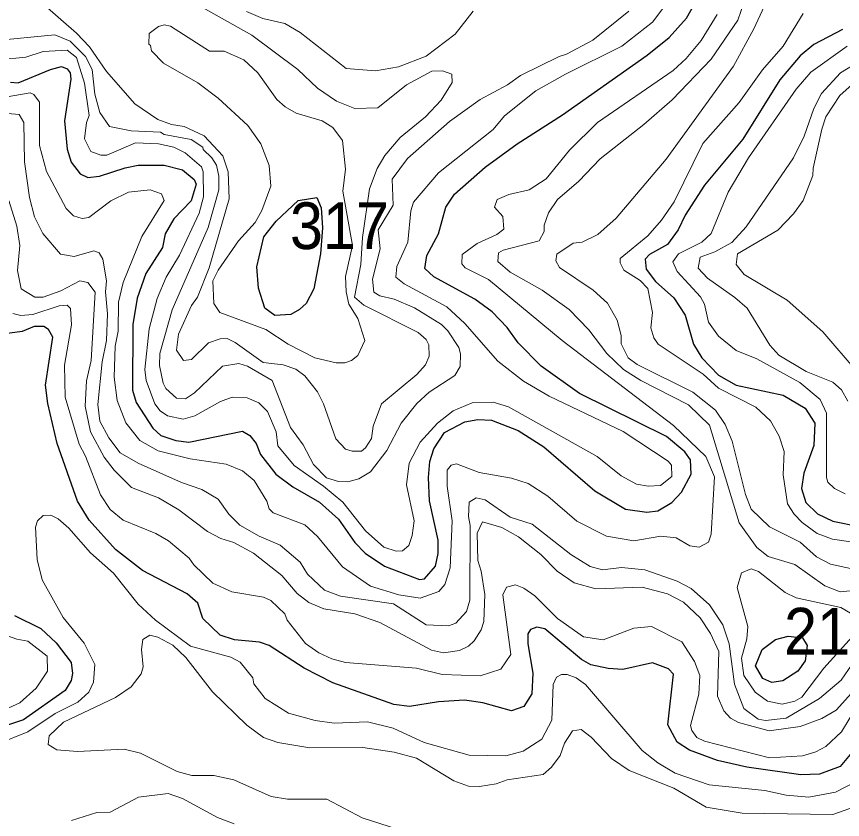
# Model space of a CAD drawing. Extents: x 673.6 to 698.9, y 7012 to 7040.1.
# Drawn here: x 689.263 to 690.677, y 7015.254 to 7016.629 of the extents above; entities that cross this region are included whole.
import ezdxf

# ---------------------------------------------------------------- set-up
doc = ezdxf.new("R2010")
doc.units = 0
doc.header["$LTSCALE"] = 0.032
doc.layers.add('1', color=7, linetype='Continuous', lineweight=25)
doc.layers.add('2', color=7, linetype='Continuous', lineweight=13)
doc.layers.add('21', color=7, linetype='Continuous')

msp = doc.modelspace()

# ---------------------------------------------------------------- linework, layer by layer
at = {"layer": '1'}
for points in [[(689.5666, 7016.35), (689.5703, 7016.3416), (689.5616, 7016.3133), (689.532, 7016.2824), (689.5172, 7016.257), (689.5126, 7016.2334), (689.4839, 7016.189), (689.4693, 7016.1469), (689.4619, 7016.1018), (689.4611, 7015.9888), (689.4675, 7015.9678), (689.4962, 7015.9242), (689.5097, 7015.9112), (689.5351, 7015.9028), (689.5576, 7015.9001), (689.6492, 7015.9188), (689.6622, 7015.9113), (689.6731, 7015.898), (689.6801, 7015.8787), (689.7066, 7015.8453), (689.7359, 7015.8234), (689.7815, 7015.7972), (689.8141, 7015.768), (689.8417, 7015.7283), (689.8597, 7015.71), (689.8928, 7015.6879), (689.9524, 7015.6651), (689.961, 7015.666), (689.9801, 7015.6877), (689.9845, 7015.7095), (689.9845, 7015.7324), (689.9697, 7015.7997), (689.968, 7015.8396), (689.9705, 7015.8667), (689.9772, 7015.8885), (689.9953, 7015.9164), (690.0301, 7015.9346), (690.0527, 7015.9386), (690.0761, 7015.9377), (690.1214, 7015.9199), (690.1653, 7015.8918), (690.2529, 7015.8164), (690.3051, 7015.785), (690.3416, 7015.7801), (690.3607, 7015.7827), (690.3847, 7015.7965), (690.4011, 7015.8146), (690.4175, 7015.8453), (690.4168, 7015.8697), (690.4071, 7015.8834), (690.3756, 7015.9098), (690.2266, 7015.9832), (690.161, 7016.0301), (690.1215, 7016.0703), (690.1028, 7016.0964), (690.077, 7016.123), (690.0471, 7016.1451), (689.9769, 7016.183), (689.9614, 7016.1977), (689.9649, 7016.2197), (689.9853, 7016.2566), (689.9978, 7016.3027), (690.0123, 7016.3247), (690.0652, 7016.3712), (690.1198, 7016.4109), (690.1973, 7016.4604), (690.3423, 7016.563), (690.3801, 7016.593), (690.41, 7016.6262), (690.435, 7016.6712)], [(690.677, 7016.6066), (690.6276, 7016.581), (690.6044, 7016.5618), (690.5698, 7016.5204), (690.5061, 7016.419), (690.4406, 7016.3402), (690.4074, 7016.2888), (690.3956, 7016.2636), (690.3773, 7016.2387), (690.3465, 7016.2214), (690.3388, 7016.2135), (690.3407, 7016.196), (690.3569, 7016.1752), (690.388, 7016.1473), (690.4074, 7016.1173), (690.4216, 7016.068), (690.4362, 7016.0444), (690.4647, 7016.0147), (690.4949, 7015.9979), (690.5754, 7015.9805), (690.6129, 7015.9581), (690.6294, 7015.9323), (690.6276, 7015.8942), (690.6109, 7015.8467), (690.6068, 7015.8208), (690.6142, 7015.7966), (690.6338, 7015.7774), (690.6601, 7015.765), (690.7054, 7015.7558)], [(689.2523, 7016.5168), (689.2651, 7016.5156), (689.3205, 7016.5385), (689.3394, 7016.5433), (689.349, 7016.5394), (689.3541, 7016.5327), (689.3557, 7016.5219), (689.3445, 7016.4501), (689.3493, 7016.4017), (689.3561, 7016.3796), (689.3716, 7016.3594), (689.3847, 7016.353), (689.4044, 7016.3555)], [(689.4044, 7016.3555), (689.4483, 7016.3701), (689.4709, 7016.3741), (689.5153, 7016.3741), (689.5467, 7016.3662), (689.5666, 7016.35)], [(689.3124, 7015.9977), (689.3245, 7016.0799), (689.3174, 7016.0928), (689.3094, 7016.098), (689.293, 7016.098), (689.272, 7016.0894)], [(689.272, 7016.0894), (689.2335, 7016.0842)], [(690.7042, 7015.382), (690.6727, 7015.3447), (690.6374, 7015.3313), (690.6055, 7015.3304), (690.5133, 7015.3437), (690.4627, 7015.3546), (690.4147, 7015.3723), (690.3938, 7015.3865), (690.378, 7015.4158), (690.3877, 7015.5026), (690.3791, 7015.5119), (690.3518, 7015.5219), (690.3005, 7015.5106), (690.2758, 7015.5122), (690.2462, 7015.5186), (690.2299, 7015.528), (690.1673, 7015.5803), (690.1535, 7015.5833), (690.1424, 7015.5794), (690.1383, 7015.5717), (690.1383, 7015.5545), (690.1464, 7015.5043), (690.145, 7015.4688), (690.1312, 7015.4471), (690.1102, 7015.44), (690.0612, 7015.4534), (690.0296, 7015.458), (689.9853, 7015.4554), (689.9354, 7015.4473), (689.9088, 7015.4508), (689.8042, 7015.4877), (689.7551, 7015.5127), (689.6952, 7015.5516), (689.6788, 7015.5573), (689.6357, 7015.5614), (689.611, 7015.5696), (689.5816, 7015.5978), (689.5729, 7015.6244), (689.5547, 7015.6403), (689.4783, 7015.6804), (689.4322, 7015.716), (689.3871, 7015.7662), (689.3669, 7015.799), (689.3323, 7015.8975), (689.3163, 7015.9663), (689.3124, 7015.9977)], [(689.2589, 7015.6033), (689.3042, 7015.581), (689.3303, 7015.5565), (689.356, 7015.5227), (689.3581, 7015.504), (689.356, 7015.4918), (689.3456, 7015.4748), (689.2747, 7015.4245), (689.2067, 7015.4022)]]:
    msp.add_lwpolyline(points, dxfattribs=at)
for points in [[(689.7765, 7016.3188), (689.7844, 7016.3014), (689.7865, 7016.2668), (689.7831, 7016.2225), (689.7715, 7016.1627), (689.7586, 7016.1377), (689.7473, 7016.1271), (689.7321, 7016.1187), (689.7049, 7016.1172), (689.6877, 7016.1297), (689.6767, 7016.1639), (689.6739, 7016.2004), (689.6858, 7016.2515), (689.7071, 7016.2783), (689.7448, 7016.3138)], [(690.5391, 7015.5448), (690.562, 7015.5621), (690.5841, 7015.5678), (690.6085, 7015.5648), (690.6166, 7015.5517), (690.6129, 7015.5254), (690.6004, 7015.5081), (690.5746, 7015.4912), (690.5559, 7015.4885), (690.5404, 7015.4955), (690.528, 7015.5167)]]:
    msp.add_lwpolyline(points, close=True, dxfattribs=at)
at = {"layer": '2'}
for points in [[(690.5747, 7016.7156), (690.5251, 7016.608), (690.4905, 7016.544), (690.3749, 7016.3844), (690.2892, 7016.2835), (690.2578, 7016.2557), (690.2312, 7016.2428), (690.2159, 7016.2408), (690.1877, 7016.222), (690.186, 7016.2107), (690.1922, 7016.1994), (690.2502, 7016.1603), (690.2743, 7016.1378), (690.2909, 7016.1091), (690.2976, 7016.0824), (690.2979, 7016.0686), (690.31, 7016.0447), (690.3251, 7016.033), (690.4206, 7015.9857), (690.4595, 7015.9551), (690.4761, 7015.9301), (690.4881, 7015.902), (690.511, 7015.8104), (690.5203, 7015.7853), (690.5519, 7015.7552), (690.6043, 7015.7287)], [(689.3027, 7016.6551), (689.3654, 7016.6004), (689.3874, 7016.5769), (689.4164, 7016.5346), (689.4649, 7016.4797), (689.5042, 7016.4528), (689.5277, 7016.4443), (689.5498, 7016.4407), (689.584, 7016.4245), (689.6155, 7016.3906), (689.6247, 7016.3632), (689.6269, 7016.3168), (689.5924, 7016.1988), (689.5722, 7016.1485), (689.5624, 7016.134), (689.54, 7016.0852), (689.5367, 7016.0573), (689.5487, 7016.0399), (689.5619, 7016.0418), (689.5914, 7016.07), (689.6111, 7016.0772), (689.6233, 7016.0775), (689.637, 7016.0709), (689.6847, 7016.0365), (689.7191, 7016.0323), (689.741, 7016.025), (689.7564, 7016.0135), (689.7777, 7015.9864), (689.7881, 7015.9657), (689.8095, 7015.9056), (689.8259, 7015.8883), (689.8374, 7015.8845), (689.8533, 7015.8848), (689.8603, 7015.8902), (689.8702, 7015.9062), (689.8731, 7015.9275), (689.8877, 7015.9657), (689.9482, 7016.0157), (689.9627, 7016.0322), (689.969, 7016.0474), (689.9686, 7016.0665), (689.9637, 7016.0759), (689.95, 7016.0881), (689.857, 7016.1347), (689.841, 7016.1485), (689.8522, 7016.2042), (689.855, 7016.2507), (689.8667, 7016.3339), (689.8803, 7016.3687), (689.8933, 7016.3909), (689.9196, 7016.4218), (689.9626, 7016.4574), (689.9894, 7016.4859), (690.0083, 7016.5159), (690.008, 7016.5304), (689.9919, 7016.536), (689.9739, 7016.5351), (689.9304, 7016.5121), (689.8813, 7016.4728), (689.8417, 7016.4713), (689.8102, 7016.4839), (689.7777, 7016.5063), (689.744, 7016.5383), (689.6655, 7016.5972), (689.5444, 7016.6653)], [(689.7072, 7015.9175), (689.7101, 7015.8937), (689.7378, 7015.8601), (689.7883, 7015.8245), (689.821, 7015.7973), (689.8601, 7015.7483), (689.8912, 7015.7202), (689.9127, 7015.7136), (689.9237, 7015.714), (689.934, 7015.7231), (689.94, 7015.7403), (689.9436, 7015.7652), (689.9304, 7015.8271), (689.935, 7015.8638), (689.9537, 7015.8999), (689.9834, 7015.9327), (690.0103, 7015.9538), (690.0429, 7015.9674), (690.0787, 7015.9683), (690.1049, 7015.9603), (690.2567, 7015.8752), (690.2976, 7015.8424), (690.324, 7015.8283), (690.3442, 7015.8245), (690.3655, 7015.8256), (690.3845, 7015.8414), (690.3839, 7015.8605), (690.3781, 7015.8672), (690.3014, 7015.9183), (690.1748, 7015.9786), (690.1307, 7016.0042), (690.0867, 7016.0385), (690.0303, 7016.1033), (689.9993, 7016.1317), (689.9261, 7016.1714), (689.9123, 7016.1825), (689.9139, 7016.2008), (689.9328, 7016.2423), (689.9378, 7016.2961), (689.9423, 7016.3108), (689.9851, 7016.3615), (690.0788, 7016.4356), (690.0982, 7016.459), (690.1516, 7016.5017), (690.2026, 7016.5305), (690.299, 7016.5782), (690.3515, 7016.6195), (690.394, 7016.6756)], [(690.7405, 7015.6503), (690.6729, 7015.6438), (690.6465, 7015.654), (690.5952, 7015.6904), (690.5495, 7015.7043), (690.5302, 7015.7195), (690.4998, 7015.762), (690.4489, 7015.9293), (690.413, 7015.9642), (690.3318, 7016.0054), (690.302, 7016.0246), (690.2732, 7016.0521), (690.2423, 7016.0926), (690.2091, 7016.1274), (690.1627, 7016.1601), (690.108, 7016.1912), (690.0866, 7016.2094), (690.0881, 7016.224), (690.0958, 7016.2288), (690.1575, 7016.2449), (690.1658, 7016.2609), (690.1663, 7016.2716), (690.1735, 7016.2929), (690.1889, 7016.3156), (690.2251, 7016.3469), (690.262, 7016.3854), (690.3368, 7016.4438), (690.3853, 7016.4865), (690.4522, 7016.5559), (690.4977, 7016.6225), (690.5079, 7016.6524)], [(690.0446, 7016.6379), (690.0136, 7016.5987), (689.9637, 7016.5613), (689.9167, 7016.5427), (689.8772, 7016.5359), (689.8271, 7016.5399), (689.7481, 7016.6015), (689.7219, 7016.6168), (689.684, 7016.6256), (689.6563, 7016.6373)], [(690.0131, 7016.0142), (690.0223, 7016.0298), (690.023, 7016.0514), (690.0198, 7016.0624), (690.001, 7016.0907), (689.9904, 7016.1013), (689.9442, 7016.1301), (689.9089, 7016.1447), (689.8849, 7016.1508), (689.8742, 7016.1571), (689.8719, 7016.179), (689.8851, 7016.2313), (689.882, 7016.2637), (689.9072, 7016.306), (689.906, 7016.3506), (689.9321, 7016.386), (690.0039, 7016.4489), (690.0567, 7016.4871), (690.1034, 7016.5121), (690.1254, 7016.528), (690.1916, 7016.5607), (690.2042, 7016.5642), (690.2494, 7016.5886), (690.3109, 7016.6382)], [(690.4624, 7016.6325), (690.4346, 7016.5876), (690.409, 7016.5572), (690.3869, 7016.5365), (690.2574, 7016.4473), (690.2092, 7016.4), (690.1696, 7016.3507), (690.1403, 7016.3321), (690.1056, 7016.3241), (690.0855, 7016.3158), (690.0807, 7016.3022), (690.0955, 7016.2866), (690.097, 7016.2649), (690.085, 7016.2555), (690.0512, 7016.2402), (690.0256, 7016.2214), (690.0249, 7016.2052), (690.0307, 7016.1985), (690.0708, 7016.1786), (690.1968, 7016.0739), (690.3877, 7015.9283), (690.4427, 7015.8756), (690.4578, 7015.8408)], [(690.7772, 7015.7168), (690.66, 7015.7338), (690.6333, 7015.7438), (690.6076, 7015.7625), (690.5939, 7015.7766), (690.5827, 7015.7943), (690.5754, 7015.8438), (690.5769, 7015.884), (690.5687, 7015.9102), (690.5538, 7015.9365), (690.5286, 7015.9597), (690.4644, 7015.9926), (690.4384, 7016.0165), (690.3615, 7016.0679), (690.3538, 7016.0786), (690.3486, 7016.0956), (690.3517, 7016.1223), (690.3436, 7016.1634), (690.3304, 7016.1769), (690.3026, 7016.1943), (690.296, 7016.2072), (690.296, 7016.2144), (690.3437, 7016.2536), (690.3668, 7016.2801), (690.3884, 7016.3116), (690.4379, 7016.4115), (690.4997, 7016.4819), (690.54, 7016.5377), (690.5751, 7016.5784), (690.6095, 7016.6339)], [(689.222, 7016.5871), (689.3279, 7016.5977), (689.3545, 7016.5868), (689.3807, 7016.5604), (689.392, 7016.5381), (689.3967, 7016.4962), (689.405, 7016.4645), (689.4215, 7016.4406), (689.4587, 7016.4334), (689.5091, 7016.4308), (689.5155, 7016.4268), (689.5616, 7016.4184), (689.5817, 7016.4052), (689.5822, 7016.401), (689.5969, 7016.3871), (689.6051, 7016.3743), (689.609, 7016.3557), (689.609, 7016.3319), (689.5908, 7016.2678), (689.5292, 7016.1265), (689.508, 7016.0516), (689.5072, 7016.0312), (689.5134, 7016.0011), (689.5183, 7015.9919), (689.5363, 7015.9756), (689.552, 7015.974), (689.5671, 7015.9845), (689.6152, 7016.03), (689.6429, 7016.0349), (689.658, 7016.0299), (689.7003, 7016.0055), (689.7314, 7015.925), (689.7532, 7015.8953), (689.7711, 7015.862), (689.7935, 7015.8391), (689.8141, 7015.8327), (689.8297, 7015.8323), (689.8486, 7015.8374), (689.8686, 7015.8491)], [(689.2314, 7016.555), (689.2786, 7016.5591), (689.3082, 7016.5689), (689.3492, 7016.5712), (689.3652, 7016.5586), (689.3789, 7016.5147), (689.3871, 7016.4592), (689.3823, 7016.4477), (689.379, 7016.4197), (689.3898, 7016.398), (689.4068, 7016.3915), (689.4173, 7016.3915), (689.466, 7016.4128), (689.5057, 7016.4111), (689.5317, 7016.4054), (689.5511, 7016.3957), (689.5791, 7016.3718), (689.5819, 7016.3632), (689.5824, 7016.3199), (689.5753, 7016.2923), (689.5414, 7016.2203), (689.5185, 7016.1823), (689.5036, 7016.1459), (689.4899, 7016.0942), (689.4825, 7016.0246), (689.4845, 7016.0057), (689.4994, 7015.9655), (689.5087, 7015.9535), (689.5211, 7015.9449), (689.5479, 7015.9395), (689.5679, 7015.9452), (689.6117, 7015.9695)], [(690.6814, 7015.8114), (690.6631, 7015.8207), (690.6518, 7015.8314), (690.6495, 7015.8394), (690.6492, 7015.9497), (690.6384, 7015.9733), (690.6038, 7016.0021), (690.5301, 7016.0426), (690.4947, 7016.0572), (690.4647, 7016.0815), (690.4472, 7016.1058), (690.4407, 7016.1364), (690.4336, 7016.1491), (690.3937, 7016.1921), (690.3865, 7016.2087), (690.3963, 7016.2228), (690.4362, 7016.2426), (690.4518, 7016.2573), (690.4812, 7016.3281), (690.5159, 7016.3872), (690.5973, 7016.5045), (690.6226, 7016.5338), (690.6847, 7016.5779)], [(690.6858, 7015.9701), (690.6752, 7015.9894), (690.6605, 7016.0029), (690.6147, 7016.0208), (690.5677, 7016.0491), (690.5525, 7016.0662), (690.5135, 7016.1295), (690.4926, 7016.148), (690.4457, 7016.181), (690.4295, 7016.1978), (690.4334, 7016.2171), (690.4582, 7016.226), (690.4872, 7016.2421), (690.5119, 7016.269), (690.593, 7016.3872), (690.6114, 7016.424), (690.6278, 7016.4716), (690.6408, 7016.4973), (690.6735, 7016.5327), (690.697, 7016.5467)], [(690.7039, 7016.5214), (690.6721, 7016.4938), (690.6485, 7016.457), (690.6412, 7016.4362), (690.6265, 7016.3692), (690.6262, 7016.3566), (690.6097, 7016.3139), (690.5932, 7016.291), (690.5664, 7016.2633), (690.4968, 7016.2228), (690.4949, 7016.2045), (690.5084, 7016.1872), (690.5822, 7016.143), (690.643, 7016.0888), (690.7017, 7016.0203)], [(690.3918, 7015.7362), (690.3659, 7015.7389), (690.3195, 7015.7308), (690.2725, 7015.7392), (690.2222, 7015.7649), (690.1721, 7015.8077), (690.1385, 7015.8292), (690.1102, 7015.8383), (690.0547, 7015.8482), (690.0159, 7015.8628), (690.0068, 7015.8604), (690.0002, 7015.852), (690.0002, 7015.8245), (690.0083, 7015.7653), (690.005, 7015.6848), (689.9962, 7015.6562), (689.9859, 7015.6444), (689.9536, 7015.633), (689.9174, 7015.6385), (689.8689, 7015.6536), (689.8209, 7015.6863), (689.778, 7015.7384), (689.7562, 7015.7586), (689.7021, 7015.7789), (689.6954, 7015.7856), (689.691, 7015.7989), (689.6696, 7015.8342), (689.6497, 7015.8509), (689.6215, 7015.8624), (689.5598, 7015.8715), (689.505, 7015.885), (689.4739, 7015.903), (689.4496, 7015.933), (689.4347, 7015.9711), (689.4299, 7016.0115), (689.4316, 7016.0647), (689.4364, 7016.0899), (689.4372, 7016.1397), (689.4449, 7016.1735), (689.4771, 7016.2523), (689.5153, 7016.3139), (689.5107, 7016.3252), (689.4913, 7016.3322), (689.4542, 7016.328), (689.4242, 7016.3133), (689.3864, 7016.285), (689.375, 7016.2831), (689.3603, 7016.2875), (689.3473, 7016.3), (689.3139, 7016.3638), (689.3017, 7016.4082), (689.3016, 7016.4823), (689.292, 7016.4953), (689.2856, 7016.4982), (689.2293, 7016.4884)], [(689.2474, 7016.463), (689.2673, 7016.461), (689.2752, 7016.4473), (689.2762, 7016.38), (689.2845, 7016.3188)], [(690.7025, 7015.4816), (690.666, 7015.4409), (690.6414, 7015.4269), (690.6041, 7015.413), (690.5511, 7015.4054), (690.4989, 7015.4198), (690.4853, 7015.4272), (690.4734, 7015.4402), (690.4627, 7015.465), (690.4649, 7015.5415), (690.4506, 7015.5726), (690.4332, 7015.5992), (690.4047, 7015.6261), (690.3773, 7015.6403), (690.3338, 7015.6518), (690.2546, 7015.6486), (690.2174, 7015.6592), (690.1882, 7015.6789), (690.1602, 7015.7079), (690.122, 7015.7379), (690.0938, 7015.7537), (690.0605, 7015.7636), (690.0512, 7015.7439), (690.0527, 7015.6973), (690.0584, 7015.6793), (690.0642, 7015.639), (690.0626, 7015.5928), (690.058, 7015.5785), (690.0459, 7015.5596), (690.0365, 7015.5509), (690.0208, 7015.543), (689.9936, 7015.5393), (689.9731, 7015.5436), (689.8844, 7015.5913), (689.842, 7015.6059), (689.7885, 7015.6148), (689.7633, 7015.6257), (689.7429, 7015.6411), (689.7167, 7015.6715), (689.6682, 7015.7098), (689.6347, 7015.7281), (689.6121, 7015.735), (689.5897, 7015.7473), (689.5405, 7015.7841), (689.5058, 7015.8045), (689.4595, 7015.8223), (689.4296, 7015.8518), (689.4126, 7015.8745), (689.3892, 7015.9175), (689.3798, 7015.9614), (689.3823, 7016.0049), (689.3904, 7016.0401), (689.3969, 7016.1569), (689.3846, 7016.1735), (689.3708, 7016.1762), (689.3382, 7016.159), (689.3079, 7016.1482), (689.2939, 7016.1484), (689.2704, 7016.1625), (689.2639, 7016.1939), (689.268, 7016.2366), (689.263, 7016.2698), (689.2494, 7016.3139)], [(689.2845, 7016.3188), (689.2932, 7016.2858), (689.3076, 7016.2576), (689.3379, 7016.2222), (689.3614, 7016.2181), (689.395, 7016.2279)], [(689.395, 7016.2279), (689.4043, 7016.2244), (689.4101, 7016.2135), (689.4166, 7016.1765), (689.4151, 7016.1577), (689.4183, 7016.1199), (689.4167, 7016.0739), (689.4093, 7016.0378), (689.402, 7015.9646), (689.4053, 7015.936), (689.4204, 7015.9076), (689.44, 7015.8816), (689.4706, 7015.864), (689.5452, 7015.8309), (689.58, 7015.8191), (689.6078, 7015.8024), (689.6258, 7015.7768), (689.6448, 7015.7579), (689.6779, 7015.7389), (689.7139, 7015.7235), (689.7484, 7015.6947), (689.7608, 7015.6741), (689.7896, 7015.6466), (689.8174, 7015.6363), (689.9081, 7015.623), (689.9641, 7015.5874), (690.002, 7015.5853), (690.0146, 7015.5902), (690.0328, 7015.6098), (690.0387, 7015.6292), (690.0393, 7015.7573), (690.0363, 7015.7727), (690.0378, 7015.797), (690.0495, 7015.8044), (690.065, 7015.8011), (690.1079, 7015.7714), (690.1456, 7015.7594), (690.2116, 7015.7077), (690.2447, 7015.6873), (690.2657, 7015.6815), (690.2985, 7015.6855), (690.3384, 7015.6815), (690.394, 7015.662), (690.4179, 7015.6492), (690.4494, 7015.6217), (690.4721, 7015.5871), (690.4826, 7015.5546), (690.492, 7015.4856), (690.5082, 7015.4439), (690.5322, 7015.4254), (690.545, 7015.4235), (690.5804, 7015.4275), (690.6376, 7015.4609), (690.6744, 7015.4923), (690.6935, 7015.5196)], [(689.2903, 7016.1187), (689.3354, 7016.1333), (689.3491, 7016.1349), (689.3549, 7016.1291), (689.3566, 7016.1012), (689.3445, 7016.0319)], [(689.2562, 7016.1201), (689.2699, 7016.1169), (689.2903, 7016.1187)], [(689.3445, 7016.0319), (689.3458, 7015.9768), (689.37, 7015.8964), (689.3808, 7015.8763), (689.4061, 7015.8097), (689.4227, 7015.7848), (689.4453, 7015.7665), (689.5009, 7015.7438), (689.5229, 7015.7312), (689.558, 7015.7011), (689.566, 7015.6898), (689.5989, 7015.6586), (689.6313, 7015.6439), (689.6855, 7015.6347), (689.698, 7015.6286), (689.7222, 7015.6058), (689.7262, 7015.5954), (689.7573, 7015.5552), (689.7804, 7015.5391), (689.8026, 7015.5288), (689.8256, 7015.5229), (689.9472, 7015.513), (689.9915, 7015.5021), (690.0564, 7015.4999), (690.0919, 7015.5113), (690.1087, 7015.5365), (690.0955, 7015.6387), (690.1014, 7015.6517), (690.1171, 7015.6558), (690.1313, 7015.6502), (690.15, 7015.6368), (690.189, 7015.5979), (690.2332, 7015.5666), (690.2671, 7015.5616), (690.3194, 7015.5812), (690.3498, 7015.5844), (690.4016, 7015.5582), (690.4237, 7015.5244), (690.4324, 7015.5006), (690.4308, 7015.4682), (690.4168, 7015.4148), (690.4187, 7015.4063), (690.4276, 7015.3945), (690.4403, 7015.3879), (690.552, 7015.3594), (690.6084, 7015.3627), (690.6314, 7015.3699), (690.6485, 7015.3791), (690.675, 7015.4039), (690.7015, 7015.4474)], [(689.8686, 7015.8491), (689.8964, 7015.8857), (689.9212, 7015.9328), (689.9478, 7015.966), (689.9692, 7015.9857), (690.0131, 7016.0142)], [(689.6117, 7015.9695), (689.632, 7015.9772), (689.6577, 7015.9758), (689.6777, 7015.9676), (689.6921, 7015.9524), (689.7072, 7015.9175)], [(690.4578, 7015.8408), (690.4521, 7015.7422), (690.4473, 7015.7286), (690.4312, 7015.7201), (690.4156, 7015.7227), (690.3918, 7015.7362)], [(689.3945, 7015.4892), (689.3967, 7015.5194), (689.3784, 7015.5559), (689.3424, 7015.5999), (689.3063, 7015.6642), (689.2976, 7015.6992), (689.2951, 7015.7543), (689.2986, 7015.7652), (689.3083, 7015.7744), (689.3213, 7015.7751), (689.3337, 7015.7687), (689.3521, 7015.7527), (689.3894, 7015.7103), (689.4287, 7015.6759), (689.471, 7015.6225), (689.5007, 7015.5951), (689.5606, 7015.5509), (689.6294, 7015.5316), (689.6457, 7015.5232), (689.6671, 7015.4966), (689.6689, 7015.4862), (689.6881, 7015.461), (689.7284, 7015.4361), (689.774, 7015.4233), (689.8066, 7015.4188), (689.8637, 7015.4209), (689.9075, 7015.4105), (689.9606, 7015.3854), (690.0375, 7015.3641), (690.1001, 7015.3626), (690.13, 7015.3708), (690.1619, 7015.3914), (690.1793, 7015.4238), (690.1812, 7015.4849), (690.1874, 7015.4978), (690.1957, 7015.5022), (690.2052, 7015.5023), (690.2209, 7015.4963), (690.2367, 7015.4849), (690.334, 7015.3722), (690.3607, 7015.3509), (690.3901, 7015.3332), (690.4483, 7015.3133), (690.5441, 7015.3034), (690.5802, 7015.2957), (690.6194, 7015.292), (690.6648, 7015.3004), (690.7012, 7015.3197)], [(690.6043, 7015.7287), (690.6325, 7015.7036), (690.6562, 7015.6909), (690.7772, 7015.6651), (690.8169, 7015.6518), (690.8365, 7015.6362)], [(689.2431, 7015.4421), (689.2684, 7015.4538), (689.2959, 7015.4785), (689.3157, 7015.508), (689.315, 7015.5334), (689.282, 7015.5593), (689.2631, 7015.5625), (689.2392, 7015.5713)], [(689.915, 7015.2375), (689.8543, 7015.2565), (689.7941, 7015.2885), (689.7266, 7015.2887), (689.6984, 7015.2934), (689.6347, 7015.3217), (689.6005, 7015.329), (689.5625, 7015.3289), (689.5374, 7015.3361), (689.4749, 7015.3672), (689.447, 7015.374), (689.3668, 7015.3701), (689.3316, 7015.3733), (689.3166, 7015.3824), (689.3184, 7015.3972), (689.3431, 7015.4203), (689.4318, 7015.463), (689.4586, 7015.4809), (689.4758, 7015.5034), (689.4791, 7015.5155), (689.4767, 7015.545), (689.4789, 7015.5621), (689.4905, 7015.5695), (689.5042, 7015.5661), (689.5299, 7015.5523), (689.5522, 7015.531), (689.5979, 7015.4722), (689.6566, 7015.4152), (689.6856, 7015.3941), (689.7099, 7015.3854), (689.7648, 7015.3766), (689.8555, 7015.3774), (689.9094, 7015.3692), (689.9474, 7015.3586), (690.0112, 7015.3203), (690.0367, 7015.3108), (690.0551, 7015.3101), (690.0836, 7015.3149), (690.1026, 7015.322), (690.1645, 7015.3306), (690.1785, 7015.3436), (690.1932, 7015.3635), (690.201, 7015.3846), (690.2146, 7015.4059), (690.2295, 7015.4079), (690.2464, 7015.3949), (690.2815, 7015.3581), (690.3118, 7015.3375), (690.388, 7015.3075), (690.4433, 7015.2751), (690.5052, 7015.2649), (690.6604, 7015.2626), (690.6973, 7015.2757)], [(689.2305, 7015.3832), (689.2818, 7015.404), (689.3287, 7015.4352), (689.3677, 7015.4548), (689.3861, 7015.4717), (689.3945, 7015.4892)], [(689.6352, 7015.2463), (689.6065, 7015.2574), (689.5466, 7015.2897), (689.5224, 7015.2985), (689.4713, 7015.292), (689.4228, 7015.2665), (689.4002, 7015.2656), (689.3565, 7015.252)]]:
    msp.add_lwpolyline(points, dxfattribs=at)
for points in [[(689.838, 7016.2366), (689.8212, 7016.33), (689.826, 7016.3676), (689.8208, 7016.4168), (689.804, 7016.4388), (689.7858, 7016.4504), (689.7416, 7016.4633), (689.7223, 7016.4741), (689.7082, 7016.4871), (689.6758, 7016.5325), (689.652, 7016.5547), (689.6181, 7016.5698), (689.5928, 7016.5698), (689.5261, 7016.6126), (689.5154, 7016.6148), (689.5058, 7016.6117), (689.4896, 7016.5998), (689.4891, 7016.5816), (689.4922, 7016.5795), (689.4938, 7016.5703), (689.5144, 7016.5492), (689.5731, 7016.5153), (689.6076, 7016.489), (689.6586, 7016.4421), (689.6807, 7016.4107), (689.6951, 7016.374), (689.6977, 7016.3384), (689.6824, 7016.2968), (689.6712, 7016.2762), (689.6427, 7016.2446), (689.6078, 7016.1948), (689.5984, 7016.1762), (689.6004, 7016.1372), (689.6105, 7016.1222), (689.6895, 7016.0931), (689.7276, 7016.0678), (689.7733, 7016.0446), (689.81, 7016.0357), (689.8248, 7016.0357), (689.8362, 7016.0396), (689.847, 7016.0487), (689.8587, 7016.0743), (689.8469, 7016.1116), (689.8315, 7016.1366), (689.8268, 7016.1573), (689.826, 7016.1839)], [(690.5204, 7015.6829), (690.5332, 7015.6786), (690.5788, 7015.6425), (690.5974, 7015.6334), (690.6741, 7015.617), (690.7069, 7015.5973), (690.708, 7015.5909), (690.6937, 7015.5666), (690.6447, 7015.5131), (690.6075, 7015.4632), (690.5951, 7015.4563), (690.5734, 7015.4514), (690.5484, 7015.4562), (690.5274, 7015.4721), (690.508, 7015.5005), (690.504, 7015.5302), (690.5129, 7015.5631), (690.5145, 7015.5844), (690.4966, 7015.6514), (690.504, 7015.6763)]]:
    msp.add_lwpolyline(points, close=True, dxfattribs=at)

# ---------------------------------------------------------------- texts
at = {"layer": '21', "width": 0.95}
for s, p in [('317', (689.7307, 7016.2307)), ('217', (690.5768, 7015.5363))]:
    msp.add_text(s, height=0.08, dxfattribs=at).set_placement(p)

doc.saveas('drawing.dxf')
